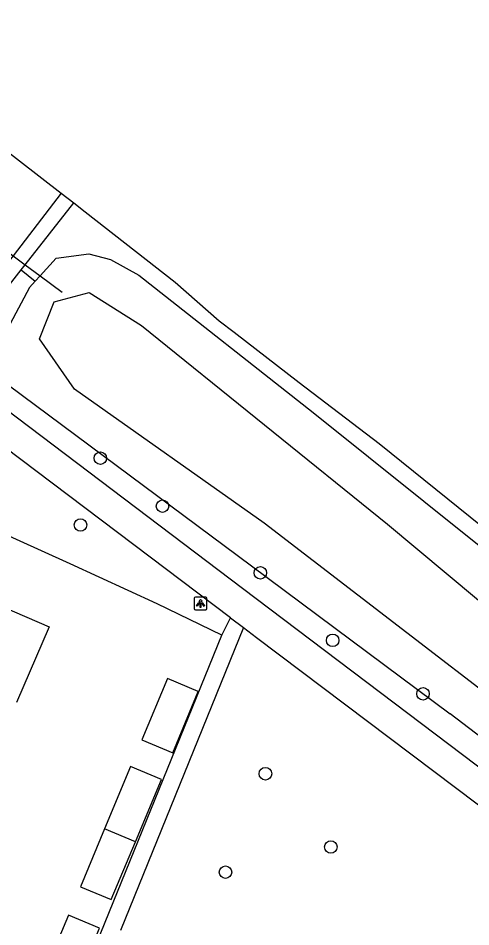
# Model space of a CAD drawing. Extents: x 163686 to 164493, y 382719 to 383870.
# Drawn here: x 164339.2 to 164374.5, y 383499.6 to 383570.6 of the extents above; entities that cross this region are included whole.
import ezdxf

# ---------------------------------------------------------------- set-up
doc = ezdxf.new("R2010")
doc.units = 0
for name, color, linetype in [('IMGEO_Boom', 7, 'Continuous'), ('IMGEO_Duiker', 7, 'Continuous'), ('IMGEO_Geluidsscherm', 7, 'Continuous'), ('IMGEO_Groenvoorziening', 7, 'Continuous'), ('IMGEO_Lichtpunt', 7, 'Continuous'), ('IMGEO_Pand', 7, 'Continuous'), ('IMGEO_Spoorbaan_halfverhard', 7, 'Continuous'), ('IMGEO_Voetpad_halfverhard', 7, 'Continuous'), ('IMGEO_Voetpad_open', 7, 'Continuous'), ('IMGEO_Waterloop', 7, 'Continuous')]:
    doc.layers.add(name, color=color, linetype=linetype)

msp = doc.modelspace()

# ---------------------------------------------------------------- linework, layer by layer
at = {"layer": 'IMGEO_Boom'}
for centre in [(164345.584, 383536.191), (164350.436, 383532.437), (164344.03, 383530.967), (164358.082, 383527.223), (164363.731, 383521.95), (164370.783, 383517.775), (164358.475, 383511.524), (164363.585, 383505.804), (164355.354, 383503.836)]:
    msp.add_circle(centre, 0.489, dxfattribs=at)
at = {"layer": 'IMGEO_Duiker'}
msp.add_lwpolyline([(164335.62, 383554.367), (164337.744, 383552.779), (164338.766, 383552.014), (164339.715, 383551.305), (164340.876, 383550.437), (164342.594, 383549.152)], dxfattribs=at)
at = {"layer": 'IMGEO_Geluidsscherm'}
msp.add_lwpolyline([(164322.5, 383572.229), (164334.481, 383563.116), (164342.526, 383556.894), (164343.504, 383556.137), (164344.39, 383555.452), (164351.435, 383549.932), (164354.853, 383546.931), (164356.038, 383546.042), (164361.115, 383542.111), (164367.36, 383537.326), (164378.879, 383528.037)], dxfattribs=at)
at = {"layer": 'IMGEO_Groenvoorziening'}
for points in [[(164340.502, 383550.025), (164340.876, 383550.437), (164342.129, 383551.822), (164344.67, 383552.147), (164346.378, 383551.722), (164348.591, 383550.503), (164362.21, 383539.757), (164379.494, 383525.886), (164398.541, 383510.111), (164416.243, 383495.118)], [(164339.401, 383550.903), (164340.502, 383550.025)], [(164340.502, 383550.025), (164340.041, 383549.515), (164338.545, 383546.69), (164337.417, 383542.825), (164338.371, 383541.916), (164357.387, 383527.762), (164372.907, 383516.21)], [(164355.077, 383522.347), (164350.019, 383524.794), (164343.236, 383527.936), (164330.616, 383533.633)]]:
    msp.add_lwpolyline(points, dxfattribs=at)
msp.add_arc((163335.455, 382153.2), 1712.923, 51.397261, 52.723493, dxfattribs=at)
at = {"layer": 'IMGEO_Lichtpunt'}
for p, q in [((164352.91, 383525.235), (164352.91, 383524.428)), ((164352.91, 383525.235), (164352.91, 383524.428)), ((164353.812, 383525.33), (164353.004, 383525.33)), ((164353.812, 383525.33), (164353.004, 383525.33)), ((164353.906, 383524.428), (164353.906, 383525.235)), ((164353.906, 383524.428), (164353.906, 383525.235)), ((164353.004, 383524.334), (164353.812, 383524.334)), ((164353.004, 383524.334), (164353.812, 383524.334))]:
    msp.add_line(p, q, dxfattribs=at)
for points in [[(164353.284, 383524.899), (164353.323, 383524.871), (164353.135, 383524.609), (164353.097, 383524.636), (164353.284, 383524.899)], [(164353.386, 383524.851), (164353.433, 383524.851), (164353.433, 383524.529), (164353.386, 383524.529), (164353.386, 383524.851)], [(164353.496, 383524.871), (164353.534, 383524.898), (164353.721, 383524.636), (164353.682, 383524.608), (164353.496, 383524.871)]]:
    msp.add_lwpolyline(points, dxfattribs=at)
msp.add_circle((164353.409, 383525.033), 0.0994, dxfattribs=at)
for centre, start, end in [((164353.004, 383525.235), 90, 180), ((164353.004, 383525.235), 90, 180), ((164353.812, 383525.235), 0, 90), ((164353.812, 383525.235), 0, 90), ((164353.004, 383524.428), 180, 270), ((164353.004, 383524.428), 180, 270), ((164353.812, 383524.428), 270, 0), ((164353.812, 383524.428), 270, 360)]:
    msp.add_arc(centre, 0.0946, start, end, dxfattribs=at)
at = {"layer": 'IMGEO_Pand'}
for points in [[(164328.342, 383521.712), (164328.771, 383522.708), (164329.176, 383522.534), (164329.709, 383523.772), (164331.856, 383522.847), (164333.44, 383526.523), (164341.575, 383523.017), (164339.026, 383517.102)], [(164348.819, 383514.176), (164351.235, 383513.167), (164353.233, 383517.949), (164350.816, 383518.959), (164348.819, 383514.176)], [(164348.328, 383506.208), (164350.365, 383511.083), (164347.948, 383512.092), (164345.911, 383507.217)], [(164345.911, 383507.217), (164344.022, 383502.695), (164346.439, 383501.686), (164348.328, 383506.208)], [(164348.328, 383506.208), (164345.911, 383507.217)], [(164343.127, 383493.758), (164345.511, 383499.464), (164343.094, 383500.473), (164340.711, 383494.768), (164343.127, 383493.758)]]:
    msp.add_lwpolyline(points, dxfattribs=at)
at = {"layer": 'IMGEO_Spoorbaan_halfverhard'}
for points in [[(164178.308, 383670.341), (164190.292, 383662.961), (164204.809, 383653.797), (164214.604, 383647.472), (164219.024, 383644.671), (164226.447, 383639.812), (164234.147, 383634.711), (164245.425, 383627.125), (164252.983, 383622.013), (164263.817, 383614.57), (164270.329, 383610.044), (164275.137, 383606.636), (164280.317, 383603.031), (164290.149, 383596.013), (164297.866, 383590.452), (164311.726, 383580.275), (164322.5, 383572.229), (164334.481, 383563.116), (164342.526, 383556.894)], [(164342.526, 383556.894), (164343.504, 383556.137)], [(164343.504, 383556.137), (164344.39, 383555.452), (164351.435, 383549.932), (164354.853, 383546.931), (164356.038, 383546.042), (164361.115, 383542.111), (164367.36, 383537.326), (164378.879, 383528.037), (164386.727, 383521.613), (164394.653, 383515.085), (164402.916, 383508.185), (164409.806, 383502.404), (164421.118, 383492.747)]]:
    msp.add_lwpolyline(points, dxfattribs=at)
at = {"layer": 'IMGEO_Voetpad_halfverhard'}
for points in [[(164342.526, 383556.894), (164338.766, 383552.014), (164338.478, 383551.64)], [(164339.401, 383550.903), (164339.715, 383551.305), (164343.504, 383556.137)], [(164333.579, 383543.478), (164339.401, 383550.903)], [(164412.58, 383482.489), (164391.042, 383500), (164356.672, 383526.009), (164334.486, 383542.798), (164333.579, 383543.478)], [(164355.734, 383523.71), (164335.51, 383538.966)], [(164356.75, 383522.944), (164357.765, 383522.179), (164387.165, 383500), (164412.604, 383479.328)]]:
    msp.add_lwpolyline(points, dxfattribs=at)
at = {"layer": 'IMGEO_Voetpad_open'}
for points in [[(164355.077, 383522.347), (164355.734, 383523.71)], [(164355.734, 383523.71), (164356.75, 383522.944)], [(164356.75, 383522.944), (164347.146, 383499.264)], [(164342.671, 383491.837), (164355.077, 383522.347)]]:
    msp.add_lwpolyline(points, dxfattribs=at)
at = {"layer": 'IMGEO_Waterloop'}
msp.add_lwpolyline([(164344.701, 383549.131), (164348.803, 383546.557), (164368.019, 383531.024), (164402.762, 383501.992), (164414.101, 383492.983), (164414.382, 383490.303), (164413.297, 383489.363), (164409.839, 383490.489), (164387.965, 383508.347), (164358.372, 383531.112), (164343.575, 383541.569), (164340.841, 383545.511), (164341.967, 383548.407), (164344.701, 383549.131)], dxfattribs=at)

doc.saveas('drawing.dxf')
